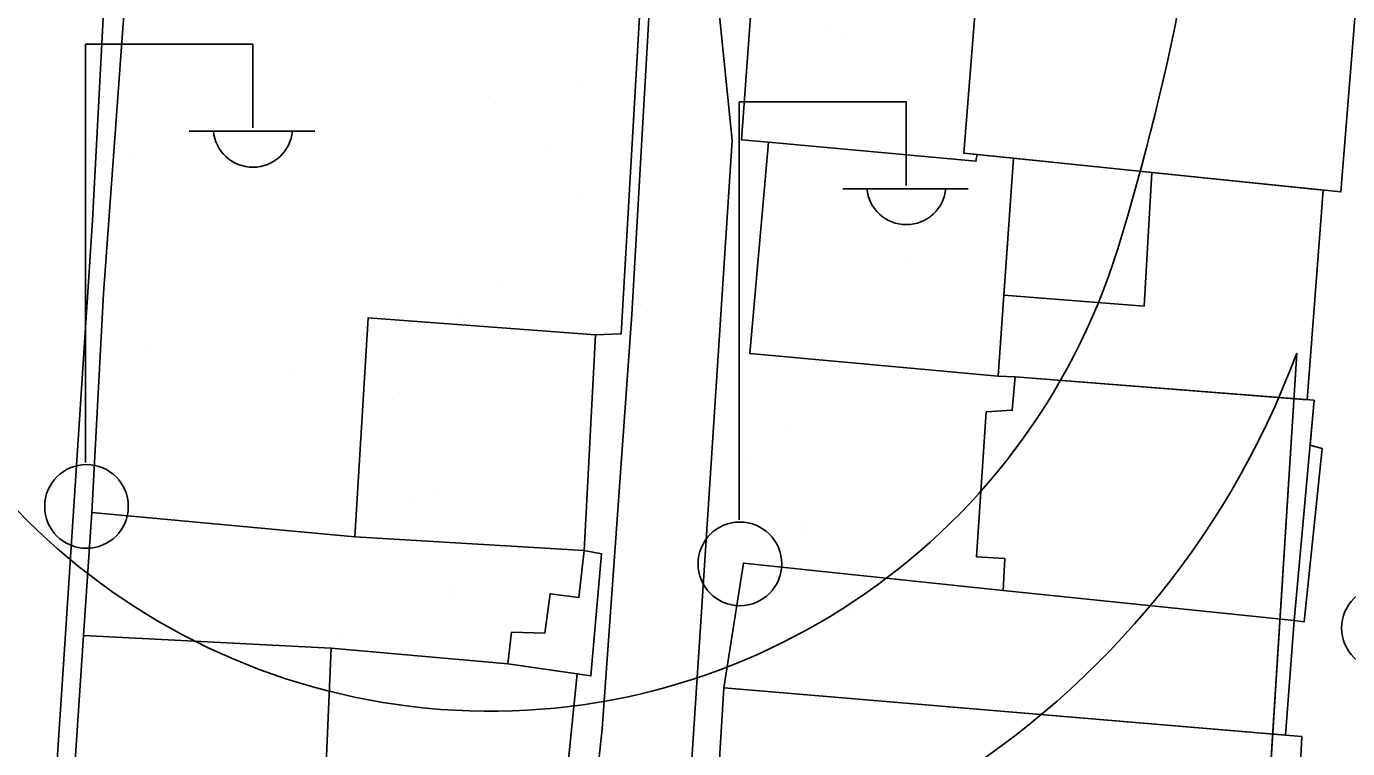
# Model space of a CAD drawing. Extents: x 417997 to 421451, y 4451742 to 4455216.
# Drawn here: x 420041 to 420096.3, y 4453647.5 to 4453677.7 of the extents above; entities that cross this region are included whole.
import ezdxf

# ---------------------------------------------------------------- set-up
doc = ezdxf.new("R2010")
doc.units = 0
for name, color, linetype in [('B_Imalat', 7, 'Continuous'), ('B_Teras', 7, 'Continuous'), ('Default', 7, 'Continuous'), ('KALDIRIM', 7, 'Continuous'), ('PL_AYA_PARK_DINLENME', 7, 'Continuous'), ('S_Elektrik_Diregi', 7, 'Continuous'), ('TR_PARKALANI', 7, 'Continuous'), ('Yol_Sose', 7, 'Continuous')]:
    doc.layers.add(name, color=color, linetype=linetype)

# ---------------------------------------------------------------- blocks, each defined once
blk = doc.blocks.new('POINT_DISPLAY')
at = {"layer": 'Default'}
blk.add_line((0, 0), (0, 0), dxfattribs=at)

msp = doc.modelspace()

# ---------------------------------------------------------------- linework, layer by layer
at = {"layer": 'B_Imalat'}
for points in [[(420043.753, 4453657.34), (420044.249, 4453666.497), (420045.54, 4453684.285), (420056.572, 4453683.3), (420066.407, 4453682.74), (420066.948, 4453682.689), (420065.915, 4453664.812), (420064.83, 4453664.771), (420055.323, 4453665.485), (420054.766, 4453656.317)], [(420072.073, 4453672.833), (420070.945, 4453672.93), (420071.615, 4453682.118), (420080.958, 4453681.325), (420080.25, 4453672.365), (420080.814, 4453672.308), (420080.755, 4453672.032)], [(420080.958, 4453681.325), (420080.25, 4453672.365), (420096.034, 4453670.749), (420096.759, 4453679.757)], [(420082.336, 4453672.152), (420081.693, 4453663.044), (420071.301, 4453663.981), (420072.073, 4453672.833), (420080.755, 4453672.032), (420080.814, 4453672.308)], [(420095.292, 4453670.825), (420094.615, 4453662.05), (420082.396, 4453663.006), (420081.693, 4453663.044), (420081.932, 4453666.429), (420082.336, 4453672.152), (420088.115, 4453671.56)], [(420054.766, 4453656.317), (420055.323, 4453665.485), (420064.83, 4453664.771), (420064.367, 4453655.742)], [(420094.742, 4453660.145), (420095.253, 4453660.008), (420094.5, 4453652.765), (420094.081, 4453652.81), (420081.903, 4453654.073), (420081.974, 4453655.408), (420080.782, 4453655.473), (420081.192, 4453661.549), (420082.275, 4453661.611), (420082.396, 4453663.006), (420091.799, 4453662.27), (420094.912, 4453662.027)], [(420064.367, 4453655.742), (420065.087, 4453655.609), (420064.644, 4453650.496), (420061.169, 4453650.998), (420053.779, 4453651.662), (420043.409, 4453652.188), (420043.753, 4453657.34), (420054.766, 4453656.317)], [(420070.209, 4453649.996), (420071.025, 4453655.219), (420081.903, 4453654.073), (420094.081, 4453652.81), (420093.718, 4453648.017)], [(420043.409, 4453652.188), (420053.779, 4453651.662), (420053.397, 4453642.941), (420042.844, 4453643.605)], [(420064.075, 4453650.578), (420063.198, 4453642.033), (420053.397, 4453642.941), (420053.779, 4453651.662), (420061.169, 4453650.998)], [(420069.667, 4453641.025), (420070.209, 4453649.996), (420094.396, 4453647.96), (420093.937, 4453638.707)]]:
    msp.add_lwpolyline(points, close=True, dxfattribs=at)
at = {"layer": 'B_Teras'}
for points in [[(420082.336, 4453672.152), (420088.115, 4453671.56), (420087.797, 4453665.97), (420081.932, 4453666.429)], [(420081.192, 4453661.549), (420080.782, 4453655.473), (420081.974, 4453655.408), (420081.903, 4453654.073), (420094.081, 4453652.81), (420094.912, 4453662.027), (420082.396, 4453663.006), (420082.275, 4453661.611)], [(420064.367, 4453655.742), (420064.14, 4453653.776), (420062.938, 4453653.936), (420062.718, 4453652.289), (420061.328, 4453652.322), (420061.169, 4453650.998), (420053.779, 4453651.662), (420043.409, 4453652.188), (420043.753, 4453657.34), (420054.766, 4453656.317)]]:
    msp.add_lwpolyline(points, close=True, dxfattribs=at)
at = {"layer": 'KALDIRIM'}
msp.add_line((420090.567, 4453606.636), (420094.182, 4453664.006), dxfattribs=at)
msp.add_line((420090.567, 4453606.636), (420094.182, 4453664.006), dxfattribs=at)
for centre, radius, start, end in [((420060.427, 4453676.52), 36, 103.8315, 339.6589), ((420060.427, 4453676.52), 36, 103.8315, 339.6589), ((420060.427, 4453676.52), 27.5, 107.6801, 342.7508), ((420060.427, 4453676.52), 27.5, 107.6801, 342.7508), ((419993.576, 4453697.277), 97.5, 342.75077, 356.39423), ((419993.576, 4453697.277), 97.5, 342.75077, 356.39423)]:
    msp.add_arc(centre, radius, start, end, dxfattribs=at)
at = {"layer": 'PL_AYA_PARK_DINLENME'}
msp.add_lwpolyline([(420090.567, 4453606.636), (420094.182, 4453664.006)], dxfattribs=at)
msp.add_lwpolyline([(420090.567, 4453606.636), (420094.182, 4453664.006)], dxfattribs=at)
for centre, radius, start, end in [((420060.427, 4453676.52), 36, 103.8315, 339.6589), ((420060.427, 4453676.52), 36, 103.8315, 339.6589), ((420060.427, 4453676.52), 27.5, 107.6801, 342.7508), ((420060.427, 4453676.52), 27.5, 107.6801, 342.7508), ((419993.576, 4453697.277), 97.5, 342.75077, 356.39423), ((419993.576, 4453697.277), 97.5, 342.75077, 356.39423)]:
    msp.add_arc(centre, radius, start, end, dxfattribs=at)
at = {"layer": 'S_Elektrik_Diregi'}
for p, q in [((420043.498, 4453659.424), (420043.498, 4453676.924)), ((420043.498, 4453676.924), (420050.498, 4453676.924)), ((420050.498, 4453673.424), (420050.498, 4453676.924)), ((420070.844, 4453657.021), (420070.844, 4453674.521)), ((420070.844, 4453674.521), (420077.844, 4453674.521)), ((420077.844, 4453671.021), (420077.844, 4453674.521)), ((420047.838, 4453673.284), (420053.088, 4453673.284)), ((420075.184, 4453670.881), (420080.434, 4453670.881))]:
    msp.add_line(p, q, dxfattribs=at)
for centre in [(420043.534, 4453657.588), (420070.88, 4453655.185), (420097.814, 4453652.504)]:
    msp.add_circle(centre, 1.75, dxfattribs=at)
for centre in [(420050.498, 4453673.437), (420077.845, 4453671.034)]:
    msp.add_arc(centre, 1.658, 184.8384, 355.1464, dxfattribs=at)
at = {"layer": 'Yol_Sose'}
for points in [[(420067.313, 4453682.42), (420066.358, 4453665.617), (420065.116, 4453648.29), (420062.5, 4453623.715), (420062.135, 4453623.459), (420061.921, 4453623.4), (420061.258, 4453623.333), (420050.408, 4453623.596), (420040.725, 4453624.245), (420040.5, 4453624.391), (420040.489, 4453624.943), (420041.684, 4453637.532), (420042.617, 4453651.623), (420043.789, 4453669.546), (420044.699, 4453686.744), (420045.305, 4453692.182)], [(420069.312, 4453691.307), (420069.586, 4453682.524), (420070.557, 4453672.891), (420069.402, 4453655.123), (420068.167, 4453636.343), (420067.406, 4453623.196), (420067.755, 4453622.645), (420090.358, 4453620.45), (420094.085, 4453620.379), (420096.286, 4453619.292), (420096.806, 4453617.631), (420098.367, 4453614.066), (420100.161, 4453613.415), (420101.647, 4453614.323), (420102.995, 4453616.373), (420104.131, 4453628.197), (420105.764, 4453646.897), (420108.638, 4453662.893), (420109.594, 4453676.476)]]:
    msp.add_lwpolyline(points, dxfattribs=at)

# ---------------------------------------------------------------- block references
at = {"layer": 'TR_PARKALANI', "xscale": 0.1, "yscale": 0.10000000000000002}
for p in [(420074.431, 4453677.582), (420074.431, 4453677.582), (420075.128, 4453677.335), (420075.128, 4453677.335), (420064.154, 4453675.408), (420064.154, 4453675.408), (420060.356, 4453674.731), (420060.356, 4453674.731), (420048.514, 4453673.089), (420048.514, 4453673.089), (420062.929, 4453672.708), (420062.929, 4453672.708), (420045.584, 4453672.126), (420045.584, 4453672.126), (420064.043, 4453670.624), (420064.043, 4453670.624), (420044.393, 4453668.24), (420044.393, 4453668.24), (420081.788, 4453668.356), (420081.788, 4453668.356), (420078.058, 4453667.879), (420078.058, 4453667.879), (420060.874, 4453666.98), (420060.874, 4453666.98), (420067.016, 4453665.751), (420067.016, 4453665.751), (420059.165, 4453665.636), (420059.165, 4453665.636), (420046.101, 4453664.375), (420046.101, 4453664.375), (420052.244, 4453663.146), (420052.244, 4453663.146), (420056.321, 4453662.063), (420056.321, 4453662.063), (420072.802, 4453660.803), (420072.802, 4453660.803), (420071.093, 4453659.458), (420071.093, 4453659.458), (420058.03, 4453658.198), (420058.03, 4453658.198), (420057.173, 4453657.803), (420057.173, 4453657.803), (420073.654, 4453656.543), (420073.654, 4453656.543), (420073.677, 4453656.771), (420073.677, 4453656.771), (420089.873, 4453656.154), (420089.873, 4453656.154), (420071.945, 4453655.198), (420071.945, 4453655.198), (420058.905, 4453654.166), (420058.905, 4453654.166), (420058.882, 4453653.938), (420058.882, 4453653.938), (420075.453, 4453653.107), (420075.453, 4453653.107), (420054.036, 4453652.192), (420054.036, 4453652.192), (420059.516, 4453650.774), (420059.516, 4453650.774)]:
    msp.add_blockref('POINT_DISPLAY', p, dxfattribs=at)

doc.saveas('drawing.dxf')
